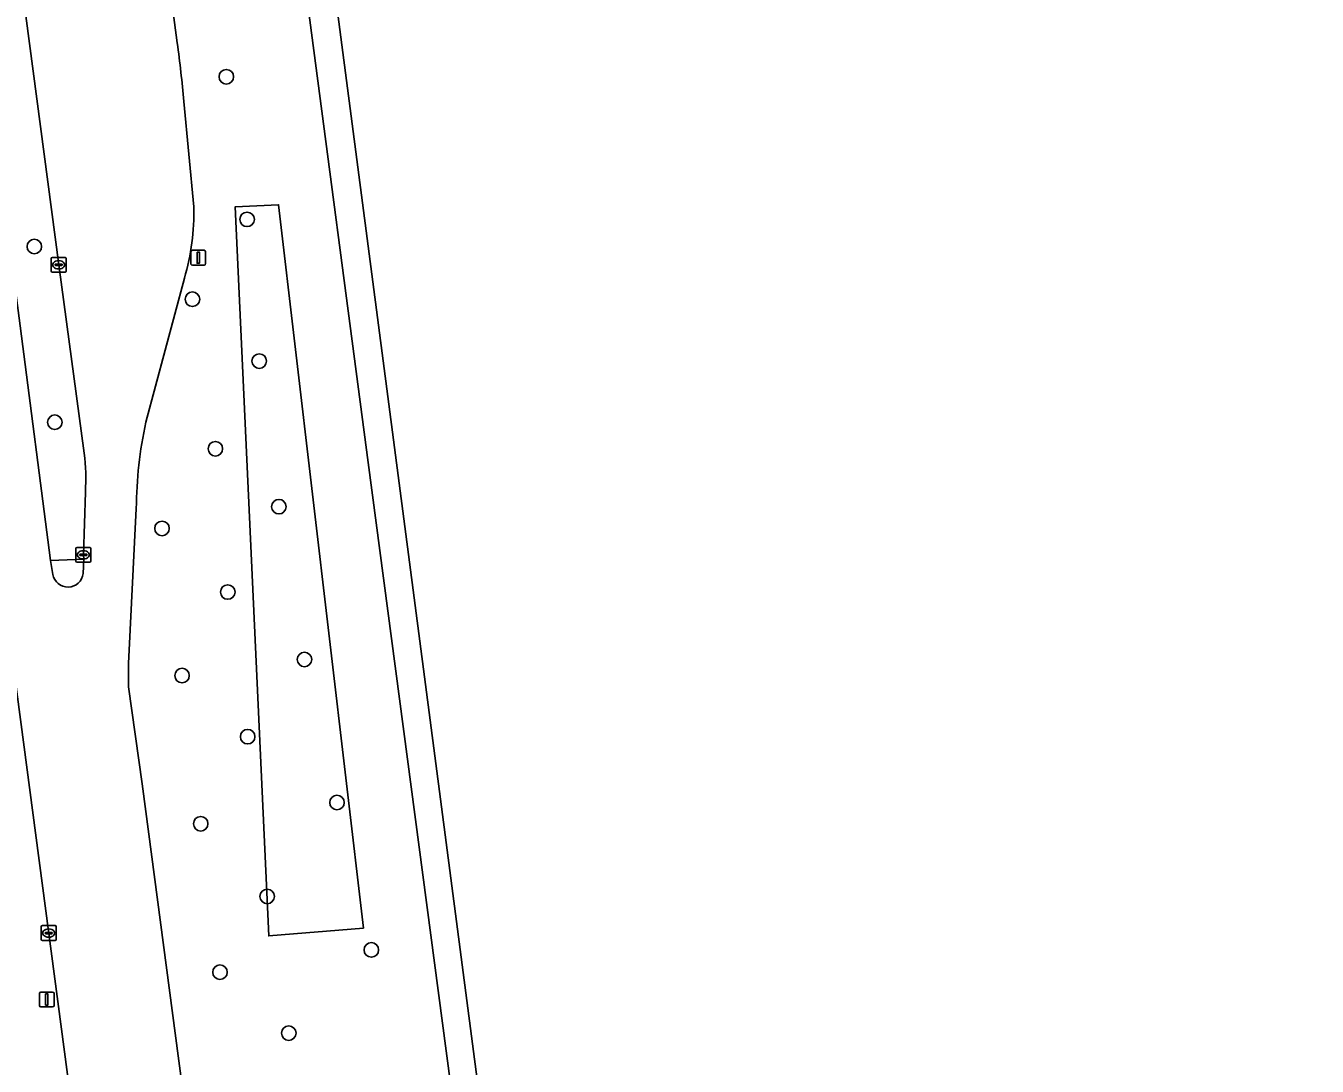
# Model space of a CAD drawing. Extents: x 160554 to 161248, y 385329 to 386506.
# Drawn here: x 161126.2 to 161213.1, y 386040.7 to 386110.7 of the extents above; entities that cross this region are included whole.
import ezdxf

# ---------------------------------------------------------------- set-up
doc = ezdxf.new("R2010")
doc.units = 0
for name, color, linetype in [('IMGEO_Berm_groen', 7, 'Continuous'), ('IMGEO_Boom', 7, 'Continuous'), ('IMGEO_Groenvoorziening', 7, 'Continuous'), ('IMGEO_Kolk', 7, 'Continuous'), ('IMGEO_Lichtmast', 7, 'Continuous'), ('IMGEO_OVBaan_gesloten', 7, 'Continuous'), ('IMGEO_Rijbaan_regionaal_gesloten', 7, 'Continuous'), ('IMGEO_Verkeerseiland_gesloten', 7, 'Continuous')]:
    doc.layers.add(name, color=color, linetype=linetype)

msp = doc.modelspace()

# ---------------------------------------------------------------- linework, layer by layer
at = {"layer": 'IMGEO_Berm_groen'}
for points in [[(161156.366, 386027.725), (161149.257, 386081.304), (161145.073, 386113.098), (161141.548, 386139.783)], [(161132.618, 386138.447), (161132.723, 386137.679), (161136.416, 386109.522)], [(161119.776, 386136.63), (161120.078, 386134.465), (161121.964, 386119.974), (161125.856, 386090.487), (161127.889, 386074.711), (161130.133, 386074.814), (161130.101, 386075.098), (161130.24, 386079.319)], [(161138.432, 385969.231), (161118.324, 386120.92), (161117.793, 386125.135), (161117.704, 386125.534)], [(161130.16, 386081.933), (161128.443, 386094.596), (161125.486, 386116.928)], [(161136.856, 386105.578), (161137.53, 386098.501)], [(161136.896, 386093.703), (161134.303, 386084.026)], [(161133.662, 386078.215), (161133.141, 386067.789)], [(161133.148, 386066.22), (161134.065, 386059.712), (161151.71, 385926.299), (161156.285, 385891.733), (161156.477, 385891.759), (161156.741, 385891.906), (161157.448, 385893.102), (161158.255, 385895.567)]]:
    msp.add_lwpolyline(points, dxfattribs=at)
msp.add_lwpolyline([(161142.564, 386049.478), (161140.308, 386098.493), (161143.228, 386098.638), (161148.936, 386050.009)], close=True, dxfattribs=at)
for centre, radius, start, end in [((161064.622, 386099.516), 72.488, 4.79713, 7.93428), ((161122.18, 386098.088), 15.356, 343.40569, 1.53958), ((161162.737, 386077.949), 29.077, 167.93546, 179.47507), ((161116.587, 386080.209), 13.682, 356.26873, 7.23719), ((161160.058, 386067.125), 26.925, 178.58598, 181.92526)]:
    msp.add_arc(centre, radius, start, end, dxfattribs=at)
at = {"layer": 'IMGEO_Boom'}
for centre in [(161139.715, 386107.24), (161141.111, 386097.652), (161126.805, 386095.827), (161137.439, 386092.283), (161141.927, 386088.122), (161128.183, 386084.013), (161138.981, 386082.231), (161143.249, 386078.335), (161135.391, 386076.871), (161139.815, 386072.596), (161144.973, 386068.062), (161136.738, 386066.981), (161141.15, 386062.872), (161147.159, 386058.446), (161137.994, 386057.017), (161142.464, 386052.132), (161149.47, 386048.536), (161139.289, 386047.039), (161143.917, 386042.94)]:
    msp.add_circle(centre, 0.489, dxfattribs=at)
at = {"layer": 'IMGEO_Groenvoorziening'}
msp.add_lwpolyline([(161140.308, 386098.493), (161142.564, 386049.478), (161148.936, 386050.009), (161143.228, 386098.638)], close=True, dxfattribs=at)
at = {"layer": 'IMGEO_Kolk'}
for p, q in [((161127.942, 386094.17), (161127.942, 386095.022)), ((161128.017, 386095.096), (161128.869, 386095.096)), ((161128.201, 386094.59), (161128.201, 386094.602)), ((161128.639, 386094.553), (161128.241, 386094.553)), ((161128.244, 386094.639), (161128.642, 386094.639)), ((161128.43, 386094.876), (161128.455, 386094.876)), ((161128.685, 386094.602), (161128.685, 386094.59)), ((161128.943, 386095.022), (161128.943, 386094.17)), ((161128.869, 386094.096), (161128.017, 386094.096)), ((161128.453, 386094.316), (161128.428, 386094.316)), ((161129.6, 386074.672), (161129.6, 386075.524)), ((161129.675, 386075.598), (161130.527, 386075.598)), ((161130.601, 386075.524), (161130.601, 386074.672)), ((161130.527, 386074.598), (161129.675, 386074.598)), ((161129.859, 386075.092), (161129.859, 386075.104)), ((161130.297, 386075.055), (161129.899, 386075.055)), ((161129.902, 386075.141), (161130.3, 386075.141)), ((161130.111, 386074.818), (161130.086, 386074.818)), ((161130.088, 386075.378), (161130.113, 386075.378)), ((161130.343, 386075.104), (161130.343, 386075.092)), ((161127.273, 386049.244), (161127.273, 386050.096)), ((161127.348, 386050.17), (161128.2, 386050.17)), ((161127.532, 386049.664), (161127.532, 386049.676)), ((161127.97, 386049.627), (161127.572, 386049.627)), ((161127.575, 386049.713), (161127.973, 386049.713)), ((161127.784, 386049.39), (161127.759, 386049.39)), ((161127.761, 386049.95), (161127.786, 386049.95)), ((161128.016, 386049.676), (161128.016, 386049.664)), ((161128.274, 386050.096), (161128.274, 386049.244)), ((161128.2, 386049.17), (161127.348, 386049.17))]:
    msp.add_line(p, q, dxfattribs=at)
for points in [[(161127.942, 386094.17), (161127.942, 386095.022)], [(161128.017, 386095.096), (161128.869, 386095.096)], [(161128.943, 386095.022), (161128.943, 386094.17)], [(161128.869, 386094.096), (161128.017, 386094.096)], [(161129.6, 386074.672), (161129.6, 386075.524)], [(161129.675, 386075.598), (161130.527, 386075.598)], [(161130.601, 386075.524), (161130.601, 386074.672)], [(161130.527, 386074.598), (161129.675, 386074.598)], [(161127.273, 386049.244), (161127.273, 386050.096)], [(161127.348, 386050.17), (161128.2, 386050.17)], [(161128.274, 386050.096), (161128.274, 386049.244)], [(161128.2, 386049.17), (161127.348, 386049.17)]]:
    msp.add_lwpolyline(points, dxfattribs=at)
for centre, radius, start, end in [((161128.019, 386095.02), 0.0765, 91.55205, 178.44795), ((161128.019, 386095.02), 0.0765, 91.55205, 178.44795), ((161128.241, 386094.599), 0.0403, 85.87752, 175.75265), ((161128.238, 386094.589), 0.0366, 178.93798, 274.71019), ((161128.642, 386094.596), 0.043, 264.86636, 352.45326), ((161128.646, 386094.601), 0.0386, 1.73085, 96.63898), ((161128.867, 386095.02), 0.0765, 1.55205, 88.44795), ((161128.867, 386095.02), 0.0765, 1.55205, 88.44795), ((161128.019, 386094.172), 0.0765, 181.55205, 268.44795), ((161128.019, 386094.172), 0.0765, 181.55205, 268.44795), ((161128.867, 386094.172), 0.0765, 271.55205, 358.44795), ((161128.867, 386094.172), 0.0765, 271.55205, 358.44795), ((161129.677, 386075.522), 0.0765, 91.55205, 178.44795), ((161129.677, 386075.522), 0.0765, 91.55205, 178.44795), ((161130.525, 386075.522), 0.0765, 1.55205, 88.44795), ((161130.525, 386075.522), 0.0765, 1.55205, 88.44795), ((161129.677, 386074.674), 0.0765, 181.55205, 268.44795), ((161129.677, 386074.674), 0.0765, 181.55205, 268.44795), ((161129.899, 386075.101), 0.0403, 85.87752, 175.75265), ((161129.896, 386075.091), 0.0366, 178.93798, 274.71019), ((161130.3, 386075.098), 0.043, 264.86636, 352.45326), ((161130.304, 386075.103), 0.0386, 1.73085, 96.63898), ((161130.525, 386074.674), 0.0765, 271.55205, 358.44795), ((161130.525, 386074.674), 0.0765, 271.55205, 358.44795), ((161127.35, 386050.094), 0.0765, 91.55205, 178.44795), ((161127.35, 386050.094), 0.0765, 91.55205, 178.44795), ((161127.572, 386049.673), 0.0403, 85.87752, 175.75265), ((161127.569, 386049.663), 0.0366, 178.93798, 274.71019), ((161127.973, 386049.67), 0.043, 264.86636, 352.45326), ((161127.977, 386049.675), 0.0386, 1.73085, 96.63898), ((161128.198, 386050.094), 0.0765, 1.55205, 88.44795), ((161128.198, 386050.094), 0.0765, 1.55205, 88.44795), ((161127.35, 386049.246), 0.0765, 181.55205, 268.44795), ((161127.35, 386049.246), 0.0765, 181.55205, 268.44795), ((161128.198, 386049.246), 0.0765, 271.55205, 358.44795), ((161128.198, 386049.246), 0.0765, 271.55205, 358.44795)]:
    msp.add_arc(centre, radius, start, end, dxfattribs=at)
for centre, major_axis, ratio, start_param, end_param in [((161128.429, 386094.596), (-0.387, 0.002), 0.722429, 4.712389, 7.853982), ((161128.454, 386094.596), (-0.39, 0.002), 0.717154, 1.570796, 4.712389), ((161130.087, 386075.098), (-0.387, 0.002), 0.722429, 4.712389, 7.853982), ((161130.112, 386075.098), (-0.39, 0.002), 0.717154, 1.570796, 4.712389), ((161127.76, 386049.67), (-0.387, 0.002), 0.722429, 4.712389, 7.853982), ((161127.785, 386049.67), (-0.39, 0.002), 0.717154, 1.570796, 4.712389)]:
    msp.add_ellipse(centre, major_axis=major_axis, ratio=ratio, start_param=start_param, end_param=end_param, dxfattribs=at)
at = {"layer": 'IMGEO_Lichtmast'}
for p, q in [((161137.332, 386094.674), (161137.332, 386095.474)), ((161137.332, 386095.474), (161137.332, 386094.674)), ((161137.432, 386095.574), (161138.222, 386095.574)), ((161138.222, 386095.574), (161137.432, 386095.574)), ((161138.322, 386095.474), (161138.322, 386094.674)), ((161138.322, 386094.674), (161138.322, 386095.474)), ((161138.222, 386094.574), (161137.432, 386094.574)), ((161137.432, 386094.574), (161138.222, 386094.574)), ((161127.147, 386044.798), (161127.147, 386045.598)), ((161127.147, 386045.598), (161127.147, 386044.798)), ((161127.247, 386045.698), (161128.037, 386045.698)), ((161128.037, 386045.698), (161127.247, 386045.698)), ((161128.137, 386045.598), (161128.137, 386044.798)), ((161128.137, 386044.798), (161128.137, 386045.598)), ((161128.037, 386044.698), (161127.247, 386044.698)), ((161127.247, 386044.698), (161128.037, 386044.698))]:
    msp.add_line(p, q, dxfattribs=at)
for points in [[(161137.752, 386095.449), (161137.902, 386095.449), (161137.902, 386094.699), (161137.752, 386094.699), (161137.752, 386095.449)], [(161127.567, 386045.573), (161127.717, 386045.573), (161127.717, 386044.823), (161127.567, 386044.823), (161127.567, 386045.573)]]:
    msp.add_lwpolyline(points, dxfattribs=at)
for centre, start, end in [((161137.432, 386095.474), 90, 180), ((161137.432, 386095.474), 90, 180), ((161138.222, 386095.474), 0, 90), ((161138.222, 386095.474), 360, 90), ((161137.432, 386094.674), 180, 270), ((161137.432, 386094.674), 180, 270), ((161138.222, 386094.674), 270, 0), ((161138.222, 386094.674), 270, 0), ((161127.247, 386045.598), 90, 180), ((161127.247, 386045.598), 90, 180), ((161128.037, 386045.598), 0, 90), ((161128.037, 386045.598), 360, 90), ((161127.247, 386044.798), 180, 270), ((161127.247, 386044.798), 180, 270), ((161128.037, 386044.798), 270, 0), ((161128.037, 386044.798), 270, 0)]:
    msp.add_arc(centre, 0.1, start, end, dxfattribs=at)
at = {"layer": 'IMGEO_OVBaan_gesloten'}
for points in [[(161213.073, 385609.979), (161196.575, 385735.387), (161182.706, 385840.813), (161167.141, 385959.129), (161140.774, 386160.649)], [(161139.162, 386158.234), (161139.958, 386152.089), (161140.803, 386145.482), (161141.188, 386142.52), (161141.548, 386139.783), (161145.073, 386113.098), (161149.257, 386081.304), (161156.366, 386027.725), (161169.507, 385928.499), (161170.47, 385921.206), (161171.762, 385911.427), (161191.085, 385765.148), (161192.123, 385757.419), (161192.129, 385757.369), (161192.547, 385753.94), (161193.018, 385750.537), (161193.532, 385746.558), (161194.059, 385742.593), (161194.306, 385740.679), (161194.958, 385735.855), (161195.08, 385734.903), (161196.215, 385726.449)]]:
    msp.add_lwpolyline(points, dxfattribs=at)
at = {"layer": 'IMGEO_Rijbaan_regionaal_gesloten'}
for points in [[(161136.416, 386109.522), (161132.723, 386137.679), (161132.618, 386138.447), (161122.838, 386137.141), (161123.226, 386134.246), (161125.486, 386116.928), (161128.443, 386094.596), (161130.16, 386081.933)], [(161128.055, 386073.786), (161127.889, 386074.711), (161125.856, 386090.487), (161121.964, 386119.974), (161120.078, 386134.465), (161119.776, 386136.63), (161115.64, 386136.228), (161115.811, 386135.412)], [(161117.704, 386125.534), (161117.793, 386125.135), (161118.324, 386120.92), (161138.432, 385969.231), (161143.986, 385926.464), (161144.136, 385925.363), (161149.384, 385886.841), (161152.178, 385865.454), (161154.606, 385846.156), (161154.812, 385843.88)], [(161137.53, 386098.501), (161136.856, 386105.578)], [(161134.303, 386084.026), (161136.896, 386093.703)], [(161130.24, 386079.319), (161130.101, 386075.098), (161130.133, 386074.814), (161130.09, 386073.838)], [(161133.141, 386067.789), (161133.662, 386078.215)], [(161163.014, 385840.627), (161161.069, 385855.588), (161157.861, 385879.822), (161156.285, 385891.733), (161151.71, 385926.299), (161134.065, 386059.712), (161133.148, 386066.22)]]:
    msp.add_lwpolyline(points, dxfattribs=at)
for centre, radius, start, end in [((161064.622, 386099.516), 72.488, 4.79713, 7.93428), ((161122.18, 386098.088), 15.356, 343.40569, 1.53958), ((161162.737, 386077.949), 29.077, 167.93546, 179.47507), ((161116.587, 386080.209), 13.682, 356.26873, 7.23719), ((161129.069, 386073.959), 1.028, 189.68905, 353.23845), ((161160.058, 386067.125), 26.925, 178.58598, 181.92526)]:
    msp.add_arc(centre, radius, start, end, dxfattribs=at)
at = {"layer": 'IMGEO_Verkeerseiland_gesloten'}
for points in [[(161130.133, 386074.814), (161127.889, 386074.711), (161128.055, 386073.786)], [(161130.09, 386073.838), (161130.133, 386074.814)]]:
    msp.add_lwpolyline(points, dxfattribs=at)
msp.add_arc((161129.069, 386073.959), 1.028, 189.68905, 353.23845, dxfattribs=at)

doc.saveas('drawing.dxf')
